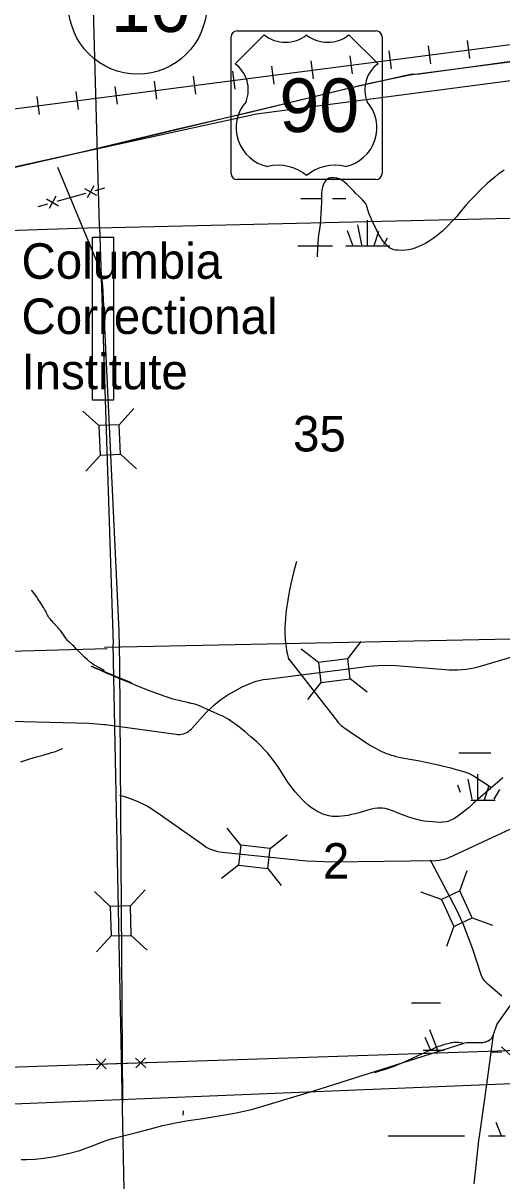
# Model space of a CAD drawing. Extents: x 2480962 to 2688785, y 277103 to 599240.
# Drawn here: x 2601822 to 2607885, y 427912 to 442588 of the extents above; entities that cross this region are included whole.
import ezdxf

# ---------------------------------------------------------------- set-up
doc = ezdxf.new("R2010")
doc.units = 0
for name, color, linetype in [('Culture Text', 7, 'Continuous'), ('Level 31', 7, 'Continuous'), ('Narrow River Creek and Branch and Slough', 7, 'Continuous'), ('National Forest', 7, 'Continuous'), ('Planning Number US Highways', 7, 'Continuous'), ('Railroads', 7, 'Continuous'), ('Roadshields US Highways', 7, 'Continuous'), ('Section Lines', 7, 'Continuous'), ('Section Numbers', 7, 'Continuous'), ('Swamps', 7, 'Continuous'), ('Township and Range lines', 7, 'Continuous'), ('Uninventoried Roads and Features', 7, 'Continuous'), ('US Routes Highway Center Lines', 7, 'Continuous')]:
    doc.layers.add(name, color=color, linetype=linetype)

msp = doc.modelspace()

# ---------------------------------------------------------------- linework, layer by layer
at = {"layer": 'Level 31'}
msp.add_lwpolyline([(2602698.24, 439874.625), (2602966.207, 439874.625), (2602966.207, 437808.938), (2602698.24, 437808.938)], close=True, dxfattribs=at)
at = {"layer": 'Narrow River Creek and Branch and Slough'}
for points in [[(2607915.45, 440722.456), (2607883.661, 440703.517), (2607838.319, 440671.431), (2607794.934, 440636.484), (2607704.483, 440557.829), (2607617.169, 440475.898), (2607545.616, 440404.742), (2607476.197, 440331.61), (2607433.663, 440282.994), (2607372.024, 440208.233), (2607309.422, 440134.216), (2607266.624, 440087.335), (2607200.371, 440019.079), (2607131.9, 439952.521), (2607092.454, 439917.388), (2607061.735, 439892.688), (2607013.964, 439857.54), (2606964.333, 439823.731), (2606917.992, 439795.695), (2606882.328, 439777.3), (2606827.206, 439753.017), (2606769.929, 439731.547), (2606745.373, 439723.826), (2606701.683, 439714.053), (2606668.556, 439709.546), (2606618.765, 439706.73), (2606569.45, 439707.901), (2606539.112, 439711.066), (2606516.62, 439715.795), (2606500.04, 439721.081), (2606475.853, 439732.426), (2606464.148, 439739.874), (2606452.754, 439748.65), (2606426.604, 439772.38), (2606406.118, 439793.678), (2606389.804, 439812.733), (2606364.314, 439847.051), (2606347.264, 439873.625), (2606324.038, 439914.881), (2606302.414, 439957.87), (2606255.405, 440057.293), (2606210.3, 440157.27), (2606202.318, 440177.79), (2606180.138, 440252.697), (2606173.694, 440270.878), (2606161.531, 440296.713), (2606153.915, 440308.752), (2606145.023, 440320.063), (2606118.684, 440348.49), (2606077.712, 440389.224), (2606036.732, 440429.873), (2606007.047, 440460.457), (2605977.35, 440491.052), (2605948.322, 440520.373), (2605926.224, 440541.507), (2605890.97, 440572.023), (2605871.793, 440586.822), (2605851.211, 440601.361), (2605837.444, 440609.406), (2605825.031, 440614.831), (2605802.71, 440621.274), (2605785.665, 440624.055), (2605759.998, 440625.927), (2605734.698, 440626.279), (2605717.053, 440626.055), (2605703.786, 440624.682), (2605693.972, 440622.338), (2605679.705, 440615.757), (2605672.865, 440610.723), (2605666.274, 440604.302), (2605651.913, 440586.926), (2605640.576, 440570.567), (2605631.663, 440555.17), (2605624.686, 440540.685), (2605614.786, 440513.398), (2605609.028, 440489.39), (2605605.792, 440468.289), (2605603.098, 440431.163), (2605602.621, 440375.039), (2605600.898, 440318.464), (2605593.237, 440175.65), (2605589.341, 440104.31), (2605583.061, 440033.226), (2605569.623, 439946.118), (2605562.944, 439902.547), (2605558.662, 439858.744), (2605552.08, 439742.545), (2605545.497, 439626.346)], [(2605284.675, 435763.994), (2605251.38, 435641.833), (2605228.459, 435550.223), (2605212.606, 435481.338), (2605191.253, 435377.455), (2605173.159, 435272.567), (2605162.189, 435198.642), (2605154.806, 435143.186), (2605149.909, 435101.577), (2605143.836, 435039.114), (2605139.597, 434976.575), (2605138.105, 434937.748), (2605137.604, 434903.724), (2605138.479, 434844.107), (2605140.559, 434799.37), (2605142.897, 434765.823), (2605147.619, 434715.544), (2605153.758, 434665.352), (2605156.588, 434646.435), (2605159.439, 434629.996), (2605165.175, 434601.431), (2605170.02, 434580.128), (2605177.997, 434548.276), (2605186.62, 434516.428)], [(2604327.04, 433812.707), (2604195.227, 433870.596), (2604063.414, 433928.485), (2604045.107, 433936.091), (2604010.167, 433948.506), (2603979.044, 433957.734), (2603951.481, 433964.842), (2603902.727, 433975.832), (2603829.108, 433991.233), (2603792.435, 433999.578), (2603756.072, 434009.049), (2603721.592, 434019.244), (2603684.944, 434030.867), (2603646.709, 434043.622), (2603607.389, 434057.248), (2603525.836, 434086.728), (2603444.407, 434117.374), (2603284.495, 434180.003), (2603143.862, 434237.045), (2603026.169, 434285.915), (2602977.549, 434306.385), (2602934.066, 434324.831), (2602895.447, 434341.331), (2602861.374, 434355.986), (2602831.512, 434368.914), (2602805.512, 434380.243), (2602762.507, 434399.17), (2602731.689, 434412.945), (2602710.491, 434422.604), (2602696.733, 434429.05), (2602688.61, 434433.038), (2602684.668, 434435.184), (2602683.754, 434435.982), (2602688.131, 434434.818), (2602696.654, 434431.692), (2602706.131, 434428.016), (2602725.514, 434420.264), (2602751.357, 434409.704), (2602970.833, 434319.354), (2603190.309, 434229.004)], [(2605180.386, 434539.251), (2605492.07, 434136.666), (2605803.755, 433734.082), (2605813.379, 433722.311), (2605822.897, 433711.768), (2605832.22, 433702.279), (2605850.625, 433685.402), (2605867.571, 433671.473), (2605882.924, 433659.806), (2605910.661, 433640.254), (2605995.683, 433583.446), (2606077.2, 433526.497), (2606138.632, 433484.942), (2606185.284, 433454.746), (2606220.772, 433432.78), (2606275.066, 433401.128), (2606330.96, 433371.285), (2606360.993, 433356.679), (2606387.553, 433344.802), (2606411.002, 433335.093), (2606452.494, 433319.631), (2606483.985, 433309.3), (2606507.805, 433302.256), (2606543.849, 433292.814), (2606580.259, 433284.711), (2606646.426, 433272.031), (2606745.844, 433254.317), (2606795.482, 433245.166), (2606844.979, 433235.275), (2606961.557, 433210.704), (2607078.005, 433185.441), (2607131.035, 433173.163), (2607183.954, 433160.39), (2607238.608, 433146.533), (2607279.408, 433135.478), (2607340.397, 433118.031), (2607401.255, 433099.8), (2607435.807, 433088.806), (2607461.446, 433079.626), (2607480.333, 433071.97), (2607494.226, 433065.692), (2607504.46, 433060.639), (2607519.462, 433052.442), (2607533.981, 433043.42), (2607644.545, 432970.017), (2607755.109, 432896.613)], [(2607898.757, 433021.64), (2607741.878, 432885.008), (2607584.934, 432748.496), (2607527.384, 432697.666), (2607469.884, 432646.76), (2607400.481, 432589.271), (2607328.546, 432534.135), (2607299.338, 432513.617), (2607276.538, 432499.837), (2607240.669, 432482.301), (2607221.895, 432475.15), (2607202.505, 432469.206), (2607178.259, 432463.624), (2607135.524, 432457.866), (2607103.338, 432456.354), (2607055.074, 432457.522), (2607007.125, 432461.459), (2606898.161, 432473.531), (2606843.917, 432482.599), (2606790.128, 432495.663), (2606707.147, 432522.334), (2606625.709, 432551.642), (2606551.724, 432582.468), (2606514.824, 432598.419), (2606477.077, 432613.1), (2606452.047, 432621.033), (2606407.086, 432630.911), (2606372.812, 432635.067), (2606347.028, 432636.405), (2606308.575, 432635.628), (2606270.826, 432631.606), (2606234.45, 432624.838), (2606171.268, 432608.305), (2606076.749, 432578.855), (2606029.185, 432565.154), (2605981.159, 432554.053), (2605932.629, 432545.354), (2605859.269, 432535.362), (2605822.558, 432532.179), (2605785.963, 432530.473), (2605759.068, 432530.699), (2605735.626, 432532.347), (2605694.811, 432538.442), (2605664.382, 432545.659), (2605619.037, 432560.66), (2605574.065, 432580.575), (2605543.866, 432596.46), (2605494.553, 432626.429), (2605460.112, 432650.904), (2605435.481, 432670.492), (2605400.121, 432702.01), (2605366.23, 432736.289), (2605309.943, 432798.035), (2605269.342, 432844.888), (2605211.349, 432916.948), (2605183.78, 432954.122), (2605157.238, 432992.269), (2605111.501, 433065.643), (2605065.733, 433138.897), (2605031.499, 433188.668), (2604978.075, 433261.716), (2604950.033, 433297.369), (2604920.858, 433332.351), (2604887.77, 433369.438), (2604827.378, 433431.371), (2604780.298, 433475.823), (2604707.386, 433540.245), (2604632.45, 433603.163), (2604566.187, 433657.092), (2604515.765, 433696.112), (2604477.206, 433724.219), (2604417.667, 433763.988), (2604355.459, 433800.226), (2604341.458, 433807.019), (2604327.04, 433812.707)], [(2601792.925, 433225.305), (2601869.815, 433250.309), (2601908.456, 433262.192), (2601947.228, 433273.658), (2601991.938, 433286.3), (2602059.151, 433304.693), (2602126.274, 433323.423), (2602148.74, 433329.986), (2602182.323, 433340.199), (2602215.766, 433350.944), (2602229.826, 433355.733), (2602254.217, 433364.654), (2602272.357, 433371.743), (2602299.369, 433382.903), (2602326.205, 433394.564)], [(2607995.225, 430141.405), (2607828.612, 429912.68)], [(2607828.612, 429912.68), (2607822.541, 429898.614), (2607817.253, 429884.867), (2607781.481, 429776.35), (2607776.449, 429763.566), (2607771.757, 429752.781), (2607762.752, 429735.011), (2607755.21, 429722.781), (2607749.039, 429714.323), (2607744.093, 429708.424), (2607736.115, 429700.35), (2607727.412, 429693.285), (2607712.536, 429684.064), (2607697.4, 429677.076), (2607682.265, 429671.839), (2607667.329, 429667.968), (2607652.74, 429665.156), (2607638.602, 429663.159), (2607611.077, 429660.828), (2607586.128, 429659.993), (2607541.231, 429660.248), (2607473.275, 429661.483), (2607440.133, 429660.937), (2607408.233, 429658.664)], [(2607776.306, 429763.222), (2607689.283, 429134.212), (2607602.258, 428505.201), (2607591.689, 428424.71), (2607577.351, 428303.778), (2607563.72, 428182.756), (2607546.797, 428029.507), (2607530.281, 427876.209)], [(2601794.636, 428181.066), (2601865.979, 428181.844), (2601972.99, 428186.944), (2602079.825, 428197.898), (2602196.116, 428215.995), (2602282.503, 428232.703), (2602410.947, 428262.748), (2602538.279, 428298.696), (2602592.868, 428316.604), (2602686.952, 428351.577), (2602827.052, 428405.923), (2602897.796, 428430.716), (2602969.713, 428451.933), (2603122.462, 428490.848), (2603275.226, 428529.686), (2603433.086, 428571.716), (2603591.243, 428612.85), (2603672.384, 428631.178), (2603795.017, 428654.187), (2603918.069, 428675.038), (2604097.343, 428703.757), (2604276.649, 428732.35), (2604504.934, 428770.483), (2604618.226, 428793.386), (2604674.328, 428807.004), (2604729.942, 428822.527), (2605504.056, 429054.607), (2607408.233, 429658.664)]]:
    msp.add_lwpolyline(points, dxfattribs=at)
at = {"layer": 'National Forest'}
msp.add_line((2587885.054, 437743.344), (2604779.768, 441439.448), dxfattribs=at)
msp.add_lwpolyline([(2604779.768, 441439.448), (2613664.704, 442605.346), (2611816.459, 530482.51)], dxfattribs=at)
at = {"layer": 'Planning Number US Highways'}
msp.add_circle((2603272.369, 442816.14), 875, dxfattribs=at)
at = {"layer": 'Railroads'}
for p, q in [((2607447.373, 442365.896), (2607476.974, 442137.809)), ((2606455.689, 442237.196), (2606485.29, 442009.109)), ((2606951.531, 442301.546), (2606981.132, 442073.459)), ((2604968.164, 442044.146), (2604997.765, 441816.059)), ((2605464.005, 442108.496), (2605493.606, 441880.409)), ((2605959.847, 442172.846), (2605989.448, 441944.759)), ((2603976.48, 441915.446), (2604006.081, 441687.359)), ((2604472.322, 441979.796), (2604501.923, 441751.709)), ((2602984.797, 441786.746), (2603014.398, 441558.659)), ((2603480.638, 441851.096), (2603510.239, 441623.009)), ((2601993.113, 441658.046), (2602022.714, 441429.958)), ((2602488.955, 441722.396), (2602518.556, 441494.308))]:
    msp.add_line(p, q, dxfattribs=at)
for points in [[(2535189.55, 474029.408), (2536089.7, 471644.944), (2536291.253, 471185.4), (2536531.488, 470762.342), (2552586.883, 445559.036), (2552586.884, 445559.036), (2553075.384, 444874.143), (2553427.841, 444460.531), (2556691.947, 440882.519), (2556841.764, 440734.641), (2557006.218, 440603.234), (2557183.506, 440489.737), (2557371.687, 440395.394), (2557568.699, 440321.239), (2557735.519, 440276.028), (2568072.12, 437946.462), (2568887.934, 437807.005), (2569361.53, 437765.755), (2570495.789, 437701.245), (2571983.523, 437694.622), (2573132.142, 437796.523), (2616563.163, 443432.973)], [(2536531.488, 470762.342), (2552586.883, 445559.036), (2552586.884, 445559.036), (2553075.384, 444874.143), (2553427.841, 444460.531), (2556691.947, 440882.519), (2556841.764, 440734.641), (2557006.218, 440603.234), (2557183.506, 440489.737), (2557371.687, 440395.394), (2557568.699, 440321.239), (2557735.519, 440276.028), (2568072.12, 437946.462), (2568887.934, 437807.005), (2569361.53, 437765.755), (2570495.789, 437701.245), (2571983.523, 437694.622), (2573132.142, 437796.523), (2616563.163, 443432.973)]]:
    msp.add_lwpolyline(points, dxfattribs=at)
at = {"layer": 'Roadshields US Highways'}
for p, q in [((2604531.258, 442489.273), (2606292.73, 442489.273)), ((2604456.258, 440680.897), (2604456.258, 442414.273)), ((2604875.859, 442439.271), (2604506.258, 442073.207)), ((2604875.861, 442439.273), (2604875.859, 442439.272)), ((2605411.898, 442437.653), (2605412.09, 442437.653)), ((2606317.73, 442073.207), (2605948.128, 442439.271)), ((2606367.73, 442414.273), (2606367.73, 440680.897)), ((2606292.73, 440605.897), (2604531.258, 440605.897))]:
    msp.add_line(p, q, dxfattribs=at)
for centre, radius, start, end in [((2604531.258, 442414.273), 75, 90, 180), ((2606292.73, 442414.273), 75, 0, 90), ((2605144.992, 442775.101), 430.363, 231.2915306, 308.3625611), ((2605678.997, 442775.101), 430.363, 231.6374389, 308.7084694), ((2604264.881, 441743.166), 408.888, 338.3056083, 53.8199), ((2606559.107, 441743.166), 408.888, 126.1801, 201.6943917), ((2605021.878, 441261.722), 501.276, 138.7830861, 258.2378111), ((2605802.111, 441261.722), 501.276, 281.7621889, 41.2169139), ((2605052.593, 440228.941), 558.087, 49.9101278, 103.7765444), ((2605771.395, 440228.941), 558.087, 76.2234556, 130.0898722), ((2604531.258, 440680.897), 75, 180, 270), ((2606292.73, 440680.897), 75, 270, 0)]:
    msp.add_arc(centre, radius, start, end, dxfattribs=at)
at = {"layer": 'Section Lines'}
for p, q in [((2602790.466, 440010.561), (2602636.608, 445353.54)), ((2602763.728, 439991.934), (2597579.47, 439827.099)), ((2602763.728, 439991.934), (2608170.253, 440121.538)), ((2602790.466, 440010.561), (2602963.214, 434717.297)), ((2603282.154, 418641.555), (2602963.214, 434717.297)), ((2597574.805, 429216.543), (2608323.435, 429578.678))]:
    msp.add_line(p, q, dxfattribs=at)
at = {"layer": 'Swamps'}
for p, q in [((2606058.745, 440031.949), (2606107.078, 439778.22)), ((2606179.568, 440092.362), (2606179.572, 439766.139)), ((2605925.841, 439959.453), (2605998.338, 439766.136)), ((2606324.557, 439947.376), (2606264.149, 439766.14)), ((2607576.574, 433065.703), (2607576.578, 432739.48)), ((2607721.563, 432920.716), (2607661.155, 432739.481)), ((2606908.914, 429734.136), (2606979.728, 429568.118)), ((2606969.324, 429830.795), (2607072.347, 429568.119)), ((2607879.884, 428481.773), (2607814.41, 428653.64))]:
    msp.add_line(p, q, dxfattribs=at)
for points in [[(2605338.577, 440363.514), (2605605.082, 440363.517)], [(2605739.998, 440366.137), (2605907.279, 440366.139)], [(2606434.396, 439860.601), (2606384.972, 439778.223)], [(2605302.599, 439766.128), (2605739.11, 439766.133)], [(2605908.255, 439766.135), (2606468.084, 439766.142)], [(2602382.358, 434762.242), (2602359.9, 434793.594), (2602326.809, 434840.972), (2602310.126, 434864.529), (2602293.105, 434887.819), (2602275.936, 434909.395), (2602260.019, 434927.584), (2602201.777, 434989.298), (2602187.54, 435004.978), (2602177.177, 435016.982), (2602162.324, 435035.524), (2602148.535, 435054.888), (2602138.923, 435070.114), (2602131.005, 435083.728), (2602117.887, 435107.989), (2602098.763, 435144.7), (2602088.87, 435162.858), (2602078.403, 435180.674), (2602044.02, 435235.993), (2602026.458, 435263.437), (2602008.455, 435290.627), (2601989.091, 435318.65), (2601974.221, 435339.389), (2601951.384, 435370.111), (2601927.941, 435400.447)], [(2602854.401, 434383.224), (2602835.52, 434391.952), (2602807.374, 434405.392), (2602779.271, 434418.943), (2602749.974, 434434.35), (2602723.037, 434450.835), (2602698.251, 434467.853), (2602675.428, 434484.991), (2602633.718, 434519.606), (2602598.391, 434551.802), (2602539.219, 434610.059), (2602497.077, 434653.283), (2602466.741, 434684.281), (2602444.71, 434706.241), (2602412.829, 434736.381), (2602397.417, 434749.911), (2602382.358, 434762.242)], [(2607341.551, 433339.481), (2607746.234, 433339.486)], [(2607322.846, 432932.794), (2607357.381, 432840.709)], [(2607455.751, 433005.29), (2607504.084, 432751.561)], [(2607854.469, 432872.389), (2607781.978, 432751.564)], [(2607492.912, 432739.479), (2607800.857, 432739.482)], [(2606739.812, 430168.12), (2607108.452, 430168.124)], [(2606278.17, 429286.688), (2606338.65, 429304.807), (2606368.785, 429314.226), (2606398.85, 429323.916), (2606448.055, 429340.243), (2606484.804, 429352.905), (2606512.232, 429362.76), (2606553.084, 429378.302), (2606593.499, 429394.991), (2606654.213, 429421.611), (2606744.832, 429462.412), (2606835.26, 429503.606), (2606940.318, 429552.341), (2607045.451, 429601.266), (2607068.316, 429611.165), (2607088.622, 429619.098), (2607106.584, 429625.542), (2607138.363, 429635.851), (2607162.409, 429642.903), (2607198.661, 429652.648), (2607234.939, 429661.719), (2607245.458, 429664.057), (2607255.402, 429665.86), (2607274.235, 429668.279), (2607290.874, 429669.44), (2607305.525, 429669.782), (2607318.392, 429669.605), (2607340.964, 429668.326), (2607357.89, 429666.645), (2607383.181, 429663.138), (2607408.233, 429658.664)], [(2606889.821, 429568.117), (2607156.438, 429568.12)], [(2603850.214, 428743.354), (2603853.175, 428797.665)], [(2606443.542, 428481.586), (2607414.447, 428481.597)], [(2607714.448, 428481.6), (2607925.899, 428481.603)]]:
    msp.add_lwpolyline(points, dxfattribs=at)
at = {"layer": 'Township and Range lines'}
for p, q in [((2602850.372, 434676.486), (2613716.088, 434899.528)), ((2597648.517, 434515.37), (2602885.472, 434661.007))]:
    msp.add_line(p, q, dxfattribs=at)
at = {"layer": 'Uninventoried Roads and Features'}
for p, q in [((2602256.054, 440761.478), (2602764.194, 439539.365)), ((2602253.274, 440332.282), (2602614.62, 440432.549)), ((2602597.909, 440492.773), (2602751.78, 440405.747)), ((2602718.358, 440526.196), (2602631.332, 440372.325)), ((2602735.069, 440465.971), (2602855.518, 440499.394)), ((2602012.376, 440265.437), (2602132.825, 440298.86)), ((2602116.114, 440359.084), (2602269.985, 440272.057)), ((2602236.563, 440392.506), (2602149.536, 440238.635)), ((2602825.335, 439266.803), (2603033, 434878.742)), ((2602781.486, 437485.616), (2602578.089, 437670.631)), ((2603037.2, 437497.718), (2603222.214, 437701.115)), ((2603037.2, 437497.719), (2602781.486, 437485.616)), ((2602781.486, 437485.616), (2602799.214, 437111.035)), ((2603054.928, 437123.138), (2603037.2, 437497.719)), ((2602800.491, 437112.439), (2602615.476, 436909.042)), ((2602799.214, 437111.035), (2603054.928, 437123.138)), ((2603054.928, 437123.138), (2603258.325, 436938.123)), ((2607584.583, 434430.044), (2612386.163, 435841.332)), ((2605933.144, 434531.319), (2606101.704, 434748.547)), ((2605561.093, 434484.384), (2605343.865, 434652.943)), ((2603044.124, 434462.865), (2603078.539, 428904.497)), ((2604911.521, 434273.348), (2606203.128, 434436.285)), ((2605933.144, 434531.319), (2605561.093, 434484.384)), ((2605561.093, 434484.384), (2605593.134, 434230.397)), ((2605965.185, 434277.332), (2605933.144, 434531.319)), ((2606544.925, 434444.453), (2607219.642, 434391.921)), ((2605593.134, 434230.397), (2605965.185, 434277.332)), ((2605963.686, 434278.496), (2606180.914, 434109.936)), ((2604459.888, 434098.831), (2604598.242, 434173.21)), ((2605593.134, 434230.397), (2605424.575, 434013.169)), ((2603957.41, 433645.004), (2604140.092, 433847.833)), ((2599572.211, 433796.62), (2602655.136, 433713.832)), ((2602865.507, 433696.486), (2603759.186, 433572.654)), ((2603109.148, 432779.316), (2603046.619, 432796.797)), ((2604096.653, 432169.577), (2603504.456, 432590.628)), ((2604578.618, 432168.472), (2604407.525, 432383.712)), ((2608005.234, 432375.54), (2607213.396, 432007.1)), ((2604951.194, 432125.897), (2605166.434, 432296.99)), ((2605368.68, 431967.63), (2604343.082, 432076.309)), ((2604578.618, 432168.472), (2604549.554, 431914.127)), ((2604951.194, 432125.897), (2604578.618, 432168.472)), ((2604922.13, 431871.552), (2604951.194, 432125.897)), ((2604549.554, 431914.127), (2604334.314, 431743.034)), ((2604549.554, 431914.127), (2604922.13, 431871.552)), ((2607047.361, 431969.125), (2605741.531, 431950.583)), ((2607317.714, 431333.994), (2606982.632, 431976.087)), ((2604920.949, 431873.037), (2605092.042, 431657.798)), ((2607351.415, 431586.369), (2607445.375, 431844.772)), ((2602924.385, 431390.731), (2602723.981, 431578.983)), ((2603180.26, 431398.731), (2603368.512, 431599.135)), ((2607119.433, 431478.106), (2606861.03, 431572.066)), ((2607351.415, 431586.369), (2607119.433, 431478.106)), ((2607119.433, 431478.106), (2607278.021, 431138.289)), ((2607510.003, 431246.552), (2607351.415, 431586.369)), ((2603180.26, 431398.731), (2602924.385, 431390.731)), ((2602924.385, 431390.731), (2602936.104, 431015.915)), ((2603191.979, 431023.915), (2603180.26, 431398.731)), ((2607278.021, 431138.289), (2607510.003, 431246.552)), ((2607510.003, 431246.552), (2607768.406, 431152.591)), ((2607278.669, 431140.073), (2607184.709, 430881.669)), ((2602937.403, 431017.298), (2602749.151, 430816.894)), ((2602936.104, 431015.915), (2603191.979, 431023.915)), ((2603191.979, 431023.915), (2603392.383, 430835.663)), ((2607619.932, 430536.627), (2607519.453, 430850.592)), ((2607887.428, 430254.422), (2607712.366, 430399.724)), ((2607882, 429610.67), (2608011.324, 429490.149)), ((2602745.255, 429452.65), (2602874.302, 429331.832)), ((2602870.187, 429456.765), (2602749.37, 429327.718)), ((2603244.985, 429469.109), (2603374.032, 429348.291)), ((2603369.918, 429473.224), (2603249.1, 429344.177)), ((2603371.975, 429410.758), (2603496.908, 429414.872)), ((2607759.278, 429543.808), (2607884.201, 429548.209)), ((2578841.335, 427942.49), (2613676.151, 429381.289)), ((2602622.38, 429386.069), (2602747.312, 429390.184)), ((2602872.245, 429394.299), (2603247.043, 429406.643))]:
    msp.add_line(p, q, dxfattribs=at)
for points in [[(2602764.194, 439539.365), (2602792.589, 439459.519), (2602812.483, 439377.142), (2602823.658, 439293.137), (2602825.335, 439266.803)], [(2603033, 434878.741), (2603044.124, 434462.865)], [(2606203.128, 434436.285), (2606379.088, 434449.175), (2606544.925, 434444.453)], [(2607219.642, 434391.921), (2607325.831, 434389.23), (2607431.719, 434397.653), (2607536.146, 434417.098), (2607584.583, 434430.044)], [(2604598.242, 434173.21), (2604683.372, 434213.383), (2604772.235, 434244.438), (2604863.858, 434266.033), (2604911.521, 434273.348)], [(2604140.092, 433847.833), (2604227.923, 433935.638), (2604324.45, 434013.781), (2604428.617, 434081.407), (2604459.888, 434098.831)], [(2602655.136, 433713.832), (2602853.956, 433698.051), (2602865.507, 433696.486)], [(2603759.186, 433572.654), (2603782.67, 433570.646), (2603806.235, 433571.103), (2603829.624, 433574.02), (2603852.579, 433579.368), (2603874.85, 433587.084), (2603896.193, 433597.087), (2603916.373, 433609.265), (2603935.169, 433623.487), (2603952.376, 433639.595), (2603957.41, 433645.004)], [(2603504.456, 432590.628), (2603391.855, 432662.122), (2603272.397, 432721.455), (2603147.392, 432767.975), (2603109.148, 432779.316)], [(2604343.082, 432076.309), (2604289.351, 432084.865), (2604236.809, 432098.993), (2604186.03, 432118.534), (2604137.573, 432143.277), (2604096.653, 432169.577)], [(2605741.531, 431950.583), (2605415.383, 431963.036), (2605368.68, 431967.63)], [(2607213.396, 432007.1), (2607173.856, 431991.163), (2607132.866, 431979.446), (2607090.877, 431972.079), (2607048.347, 431969.14), (2607047.361, 431969.125)], [(2607519.453, 430850.592), (2607405.901, 431150.363), (2607317.714, 431333.994)], [(2607712.366, 430399.724), (2607689.701, 430420.635), (2607669.345, 430443.8), (2607651.521, 430468.966), (2607636.426, 430495.858), (2607624.224, 430524.18), (2607619.932, 430536.627)]]:
    msp.add_lwpolyline(points, dxfattribs=at)
at = {"layer": 'US Routes Highway Center Lines'}
for points in [[(2617060.11, 443239.087), (2615376.372, 443017.542), (2612708.978, 442698.519), (2609660.528, 442308.601), (2608951.586, 442219.983), (2606718.418, 441927.544), (2606168.988, 441812.341), (2604946.063, 441519.903), (2602774.929, 440997.058), (2600515.176, 440483.075), (2600231.599, 440403.319), (2596713.475, 439561.45), (2593452.342, 438790.476), (2592769.985, 438639.826), (2588666.983, 437647.307), (2588073.244, 437540.966), (2587887.147, 437514.38), (2586575.604, 437461.21), (2584758.941, 437461.21), (2583952.519, 437452.348), (2581595.287, 437408.039), (2580992.686, 437408.039), (2580886.345, 437390.316)], [(2617060.501, 443241.717), (2616019.213, 443104.188), (2615377.413, 443015.777), (2614630.828, 442927.366), (2614332.85, 442894.621), (2613163.856, 442753.817), (2611680.511, 442563.897), (2611215.533, 442508.231), (2609853.345, 442331.408), (2608428.941, 442154.585), (2607980.335, 442095.645), (2606840.812, 441941.743), (2606729.479, 441935.194), (2605887.935, 441745.274), (2604692.746, 441457.119), (2603759.515, 441237.728), (2602567.6, 440952.847), (2601690.036, 440756.377), (2600799.375, 440546.81), (2600557.062, 440500.967), (2600216.515, 440402.732)]]:
    msp.add_lwpolyline(points, dxfattribs=at)

# ---------------------------------------------------------------- texts
at = {"layer": 'Culture Text'}
for s, p in [('Columbia', (2601800.59, 439347.169)), ('Correctional', (2601800.599, 438647.169)), ('Institute', (2601800.608, 437947.169))]:
    msp.add_text(s, height=450, rotation=0.0007306, dxfattribs=at).set_placement(p)
at = {"layer": 'Planning Number US Highways'}
msp.add_text('10', height=680, dxfattribs=at).set_placement((2602931.115, 442476.141))
at = {"layer": 'Roadshields US Highways'}
msp.add_text('90', height=679.999, dxfattribs=at).set_placement((2605067.417, 441206.778))
at = {"layer": 'Section Numbers'}
for s, rotation, p in [('35', 359.9791917, (2605240.321, 437158.477)), ('2', 359.9791556, (2605617.613, 431742.559))]:
    msp.add_text(s, height=450, rotation=rotation, dxfattribs=at).set_placement(p)

doc.saveas('drawing.dxf')
